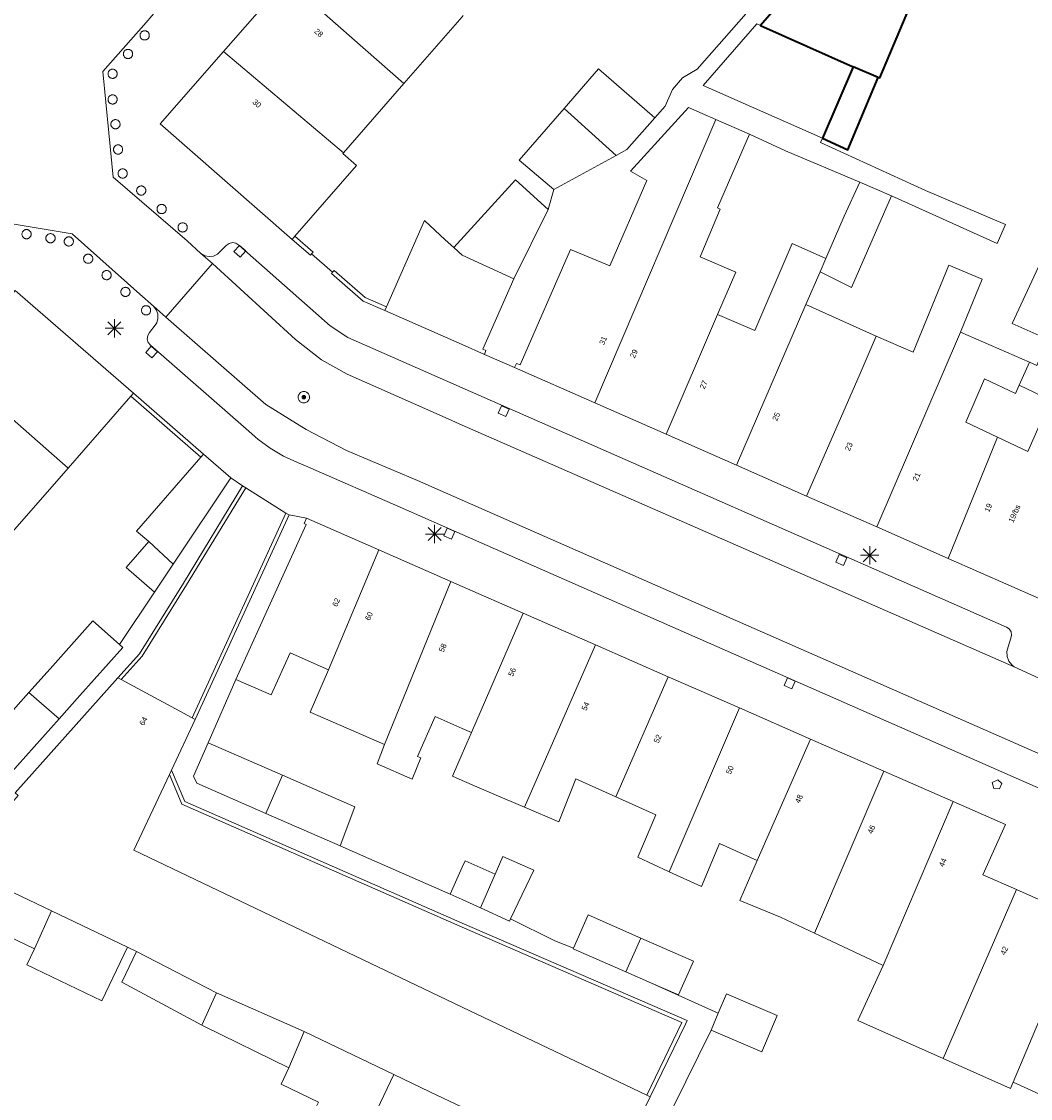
# Model space of a CAD drawing. Header units: metres. Extents: x 135779 to 137489, y 452643 to 455118.
# Tile 262 of 489: x 136476 to 136531, y 453999 to 454058. Entities that reach past the tile are written whole.
import ezdxf
from ezdxf.enums import TextEntityAlignment as Align

# ---------------------------------------------------------------- set-up
doc = ezdxf.new("R2010")
doc.units = ezdxf.units.M
for name, color, linetype, lineweight in [('KTop_GBI_Luifel', 40, 'Continuous', 40), ('KTop_NAR_Huisnummer (t)', 7, 'Continuous', 13), ('KTop_NAR_Huisnummer tijdelijk (t)', 7, 'Continuous', 13), ('KTop_PAL_Afsluitpaal', 222, 'Continuous', 13), ('KTop_PAL_Lichtmast', 40, 'Continuous', 13), ('KTop_PND_Grondvlaksituatie van BAG-pand [tachy]', 1, 'Continuous', 13), ('KTop_PND_Pandscheiding', 40, 'Continuous', 13), ('KTop_PUT_Brandkraan of -put', 1, 'Continuous', 13), ('KTop_PUT_Inspectie- of rioolput', 15, 'Continuous', 13), ('KTop_PUT_Kolk', 15, 'Continuous', 13), ('KTop_SHD_Muur', 15, 'Continuous', 13), ('KTop_WGD_Rijbaan_Lokale weg', 251, 'Continuous', 13), ('KTop_WGD_Rijbaan_Lokale weg_verkeersdrempel', 40, 'Continuous', 13), ('KTop_WGD_Voetpad', 251, 'Continuous', 13), ('KTop_WGD_Voetpad_achterpad', 251, 'Continuous', 13)]:
    doc.layers.add(name, color=color, linetype=linetype, lineweight=lineweight)
doc.styles.add('Style-ROVU', font='ROVU.shx')
doc.styles.add('Style-ROVUCURSIEF', font='ROVUCURSIEF.shx')

# ---------------------------------------------------------------- blocks, each defined once
blk = doc.blocks.new('PAL_Lichtmast')
at = {"layer": 'KTop_PAL_Lichtmast'}
for p, q in [((-0.354, -0.354), (0.354, 0.354)), ((0.354, -0.354), (-0.354, 0.354)), ((0, -0.5), (0, 0.5)), ((-0.5, 0), (0.5, 0))]:
    blk.add_line(p, q, dxfattribs=at)
blk = doc.blocks.new('PAL_Afsluitpaal')
at = {"layer": 'KTop_PAL_Afsluitpaal', "flags": 128}
blk.add_lwpolyline([(0.25, 0), (0.249, 0.026), (0.245, 0.052), (0.238, 0.077), (0.228, 0.102), (0.217, 0.125), (0.202, 0.147), (0.186, 0.167), (0.167, 0.186), (0.147, 0.202), (0.125, 0.217), (0.102, 0.228), (0.077, 0.238), (0.052, 0.245), (0.026, 0.249), (0, 0.25), (-0.026, 0.249), (-0.052, 0.245), (-0.077, 0.238), (-0.102, 0.228), (-0.125, 0.217), (-0.147, 0.202), (-0.167, 0.186), (-0.186, 0.167), (-0.202, 0.147), (-0.217, 0.125), (-0.228, 0.102), (-0.238, 0.077), (-0.245, 0.052), (-0.249, 0.026), (-0.25, 0), (-0.249, -0.026), (-0.245, -0.052), (-0.238, -0.077), (-0.228, -0.102), (-0.217, -0.125), (-0.202, -0.147), (-0.186, -0.167), (-0.167, -0.186), (-0.147, -0.202), (-0.125, -0.217), (-0.102, -0.228), (-0.077, -0.238), (-0.052, -0.245), (-0.026, -0.249), (0, -0.25), (0.026, -0.249), (0.052, -0.245), (0.077, -0.238), (0.102, -0.228), (0.125, -0.217), (0.147, -0.202), (0.167, -0.186), (0.186, -0.167), (0.202, -0.147), (0.217, -0.125), (0.228, -0.102), (0.238, -0.077), (0.245, -0.052), (0.249, -0.026), (0.25, 0)], dxfattribs=at)
blk = doc.blocks.new('PUT_Brandkraan_of_-put')
at = {"layer": 'KTop_PUT_Brandkraan of -put'}
for p, q in [((-0.25, 0.034), (0, 0.25)), ((-0.158, -0.25), (-0.25, 0.034)), ((0, 0.25), (0.25, 0.033)), ((0.25, 0.033), (0.158, -0.25)), ((0.158, -0.25), (-0.158, -0.25))]:
    blk.add_line(p, q, dxfattribs=at)
blk = doc.blocks.new('PUT_Inspectie-_of_rioolput')
at = {"layer": 'KTop_PUT_Inspectie- of rioolput', "flags": 128}
for points in [[(0.31, 0), (0.308, 0.032), (0.303, 0.064), (0.294, 0.095), (0.283, 0.126), (0.268, 0.155), (0.25, 0.182), (0.23, 0.207), (0.207, 0.23), (0.182, 0.25), (0.154, 0.268), (0.126, 0.283), (0.095, 0.294), (0.064, 0.303), (0.032, 0.308), (0, 0.309), (-0.032, 0.308), (-0.064, 0.303), (-0.096, 0.294), (-0.126, 0.283), (-0.155, 0.268), (-0.182, 0.25), (-0.207, 0.23), (-0.23, 0.207), (-0.25, 0.182), (-0.268, 0.154), (-0.283, 0.126), (-0.294, 0.095), (-0.303, 0.064), (-0.308, 0.032), (-0.309, 0), (-0.308, -0.032), (-0.303, -0.064), (-0.294, -0.096), (-0.283, -0.126), (-0.268, -0.155), (-0.25, -0.182), (-0.23, -0.207), (-0.207, -0.23), (-0.182, -0.25), (-0.155, -0.268), (-0.126, -0.283), (-0.096, -0.294), (-0.064, -0.303), (-0.032, -0.308), (0, -0.309), (0.032, -0.308), (0.064, -0.303), (0.095, -0.294), (0.126, -0.283), (0.155, -0.268), (0.182, -0.25), (0.207, -0.23), (0.23, -0.207), (0.25, -0.182), (0.268, -0.155), (0.283, -0.126), (0.294, -0.096), (0.303, -0.064), (0.308, -0.032), (0.31, 0)], [(0.095, 0), (0.094, 0.009), (0.092, 0.019), (0.09, 0.029), (0.086, 0.038), (0.082, 0.047), (0.076, 0.055), (0.07, 0.063), (0.063, 0.07), (0.055, 0.076), (0.047, 0.082), (0.038, 0.086), (0.029, 0.09), (0.019, 0.092), (0.009, 0.094), (0, 0.094), (-0.01, 0.094), (-0.02, 0.092), (-0.029, 0.09), (-0.039, 0.086), (-0.048, 0.082), (-0.056, 0.076), (-0.064, 0.07), (-0.071, 0.063), (-0.077, 0.055), (-0.082, 0.047), (-0.087, 0.038), (-0.09, 0.029), (-0.093, 0.019), (-0.094, 0.009), (-0.095, 0), (-0.094, -0.01), (-0.093, -0.02), (-0.09, -0.029), (-0.087, -0.039), (-0.082, -0.048), (-0.077, -0.056), (-0.071, -0.064), (-0.064, -0.071), (-0.056, -0.077), (-0.047, -0.082), (-0.039, -0.087), (-0.029, -0.09), (-0.02, -0.093), (-0.01, -0.094), (0, -0.095), (0.009, -0.094), (0.019, -0.093), (0.029, -0.09), (0.038, -0.087), (0.047, -0.082), (0.055, -0.077), (0.063, -0.071), (0.07, -0.064), (0.076, -0.056), (0.082, -0.047), (0.086, -0.039), (0.09, -0.029), (0.092, -0.02), (0.094, -0.01), (0.095, 0)], [(0.035, 0), (0.034, 0.003), (0.034, 0.007), (0.033, 0.01), (0.031, 0.014), (0.03, 0.017), (0.028, 0.02), (0.026, 0.023), (0.023, 0.026), (0.02, 0.028), (0.017, 0.03), (0.014, 0.031), (0.01, 0.033), (0.007, 0.034), (0.003, 0.034), (0, 0.034), (-0.004, 0.034), (-0.007, 0.034), (-0.011, 0.033), (-0.014, 0.031), (-0.018, 0.03), (-0.021, 0.028), (-0.023, 0.026), (-0.026, 0.023), (-0.028, 0.02), (-0.03, 0.017), (-0.032, 0.014), (-0.033, 0.01), (-0.034, 0.007), (-0.035, 0.003), (-0.035, 0), (-0.035, -0.004), (-0.034, -0.007), (-0.033, -0.011), (-0.032, -0.014), (-0.03, -0.018), (-0.028, -0.021), (-0.026, -0.023), (-0.023, -0.026), (-0.021, -0.028), (-0.017, -0.03), (-0.014, -0.032), (-0.011, -0.033), (-0.007, -0.034), (-0.004, -0.035), (0, -0.035), (0.003, -0.035), (0.007, -0.034), (0.01, -0.033), (0.014, -0.032), (0.017, -0.03), (0.02, -0.028), (0.023, -0.026), (0.026, -0.023), (0.028, -0.021), (0.03, -0.017), (0.031, -0.014), (0.033, -0.011), (0.034, -0.007), (0.034, -0.004), (0.035, 0)], [(0.01, 0.02), (0.007, 0.02), (0.005, 0.021), (0.003, 0.022), (0.001, 0.022), (-0.001, 0.022), (-0.004, 0.022), (-0.006, 0.021), (-0.008, 0.02), (-0.01, 0.019), (-0.012, 0.018), (-0.014, 0.017), (-0.016, 0.015), (-0.017, 0.013), (-0.019, 0.012), (-0.02, 0.009), (-0.021, 0.007), (-0.022, 0.005), (-0.022, 0.003), (-0.022, 0.001), (-0.022, -0.001), (-0.022, -0.004), (-0.022, -0.006), (-0.021, -0.008), (-0.02, -0.01), (-0.019, -0.012), (-0.017, -0.014), (-0.016, -0.016), (-0.014, -0.017), (-0.012, -0.019), (-0.01, -0.02), (-0.008, -0.021), (-0.006, -0.022), (-0.003, -0.022), (-0.001, -0.022), (0.001, -0.022), (0.003, -0.022), (0.005, -0.022), (0.008, -0.021), (0.01, -0.02), (0.012, -0.019), (0.014, -0.017), (0.015, -0.016), (0.017, -0.014), (0.018, -0.012), (0.02, -0.01), (0.02, -0.008), (0.021, -0.006), (0.022, -0.003), (0.022, -0.001), (0.022, 0.001), (0.022, 0.003), (0.021, 0.005), (0.02, 0.008), (0.019, 0.01), (0.018, 0.012), (0.017, 0.014), (0.015, 0.015), (0.013, 0.017), (0.012, 0.018), (0.01, 0.02)]]:
    blk.add_lwpolyline(points, dxfattribs=at)
blk = doc.blocks.new('PUT_Kolk')
at = {"layer": 'KTop_PUT_Kolk', "flags": 128}
blk.add_lwpolyline([(0.225, -0.225), (0.225, 0.225), (-0.225, 0.225), (-0.225, -0.225), (0.225, -0.225)], dxfattribs=at)

msp = doc.modelspace()

# ---------------------------------------------------------------- linework, layer by layer
at = {"layer": 'KTop_GBI_Luifel', "flags": 128}
for points in [[(136522.601, 454054.749), (136522.68, 454054.717), (136524.313, 454058.58), (136519.261, 454061.065), (136518.954, 454060.731), (136516.203, 454057.572), (136521.236, 454055.315)], [(136521.236, 454055.315), (136519.56, 454051.452), (136520.951, 454050.81), (136522.601, 454054.749)], [(136522.601, 454054.749), (136521.236, 454055.315)]]:
    msp.add_lwpolyline(points, dxfattribs=at)
at = {"layer": 'KTop_PND_Grondvlaksituatie van BAG-pand [tachy]', "flags": 128}
for points in [[(136490.432, 454060.048), (136487.029, 454056.156)], [(136496.835, 454054.421), (136500, 454058.042), (136500.057, 454058.108)], [(136516.203, 454057.572), (136516.007, 454057.66), (136513.094, 454054.314), (136519.56, 454051.452)], [(136519.56, 454051.452), (136521.236, 454055.315), (136516.203, 454057.572)], [(136487.029, 454056.156), (136483.589, 454052.221), (136490.76, 454045.953)], [(136510.466, 454052.557), (136507.41, 454055.214), (136505.536, 454053.062)], [(136493.544, 454050.656), (136496.835, 454054.421)], [(136513.77, 454052.471), (136512.299, 454053.113), (136509.142, 454049.66), (136510.02, 454049.153), (136508.017, 454044.511), (136505.886, 454045.412), (136503.153, 454039.132), (136502.942, 454039.221), (136502.831, 454039.003)], [(136505.536, 454053.062), (136503.088, 454050.251), (136504.971, 454048.668)], [(136508.367, 454050.51), (136508.947, 454050.825), (136510.466, 454052.557)], [(136515.603, 454051.672), (136513.77, 454052.471)], [(136513.862, 454041.875), (136514.855, 454044.169), (136512.925, 454045.004), (136514.005, 454047.586), (136513.874, 454047.663), (136515.603, 454051.672)], [(136490.904, 454046.119), (136494.261, 454049.957), (136493.508, 454050.615), (136493.544, 454050.656)], [(136504.971, 454048.668), (136508.367, 454050.51)], [(136504.675, 454047.582), (136502.895, 454049.187), (136499.542, 454045.513)], [(136521.596, 454049.061), (136520.744, 454047.209), (136519.754, 454044.923)], [(136523.311, 454048.325), (136521.596, 454049.061)], [(136519.439, 454044.196), (136521.153, 454043.346), (136523.311, 454048.325)], [(136502.794, 454043.816), (136504.675, 454047.582)], [(136499.542, 454045.513), (136499.082, 454045.934), (136497.943, 454046.974), (136495.883, 454042.286)], [(136490.904, 454046.119), (136490.76, 454045.953)], [(136519.754, 454044.923), (136517.914, 454045.721), (136515.89, 454040.997), (136513.862, 454041.875)], [(136531.876, 454045.706), (136529.876, 454041.39), (136531.818, 454040.513), (136531.214, 454039.111)], [(136527.063, 454040.913), (136528.244, 454043.793), (136526.428, 454044.556), (136524.49, 454039.83), (136522.485, 454040.698)], [(136518.67, 454042.419), (136519.439, 454044.196)], [(136501.201, 454039.704), (136501.29, 454039.916), (136501.112, 454039.999), (136502.794, 454043.816)], [(136482.138, 454037.603), (136475.723, 454043.18), (136472.2, 454039.135)], [(136495.795, 454042.085), (136495.883, 454042.286)], [(136522.485, 454040.698), (136518.67, 454042.419)], [(136495.795, 454042.085), (136500, 454040.237), (136501.201, 454039.704)], [(136530.821, 454039.281), (136527.063, 454040.913)], [(136531.214, 454039.111), (136530.821, 454039.281)], [(136502.831, 454039.003), (136507.199, 454037.079)], [(136529.08, 454035.211), (136527.361, 454036.031), (136528.368, 454038.387), (136530.049, 454037.586), (136530.245, 454038.035)], [(136482.138, 454037.603), (136481.994, 454037.437)], [(136530.245, 454038.035), (136531.948, 454037.223), (136530.717, 454034.431), (136529.08, 454035.211)], [(136478.589, 454033.527), (136481.994, 454037.437)], [(136507.199, 454037.079), (136511.076, 454035.371)], [(136511.076, 454035.371), (136514.892, 454033.691)], [(136485.803, 454034.125), (136482.309, 454030.112), (136482.97, 454029.538)], [(136485.803, 454034.125), (136485.948, 454034.291)], [(136487.428, 454033.004), (136485.948, 454034.291)], [(136475.2, 454029.634), (136478.589, 454033.527)], [(136514.892, 454033.691), (136518.703, 454032.013)], [(136484.296, 454028.319), (136487.428, 454033.004)], [(136518.703, 454032.013), (136522.513, 454030.334)], [(136491.544, 454030.809), (136491.414, 454030.517), (136491.515, 454030.473), (136487.708, 454022.052)], [(136495.469, 454029.089), (136491.544, 454030.809)], [(136522.513, 454030.334), (136526.393, 454028.626)], [(136482.97, 454029.538), (136481.748, 454028.135), (136483.281, 454026.801)], [(136499.377, 454027.377), (136495.469, 454029.089)], [(136483.281, 454026.801), (136484.296, 454028.319)], [(136526.393, 454028.626), (136532.99, 454025.72)], [(136503.313, 454025.652), (136500, 454027.104), (136499.377, 454027.377)], [(136481.377, 454023.952), (136479.938, 454025.236), (136477.613, 454022.63), (136476.459, 454021.337)], [(136507.23, 454023.936), (136503.313, 454025.652)], [(136478.11, 454019.918), (136479.237, 454021.181), (136481.562, 454023.787), (136481.377, 454023.952)], [(136487.708, 454022.052), (136489.625, 454021.212), (136490.655, 454023.491), (136492.732, 454022.581)], [(136511.192, 454022.2), (136507.23, 454023.936)], [(136492.732, 454022.581), (136491.744, 454020.285), (136495.781, 454018.516)], [(136481.302, 454022.143), (136475.723, 454015.891), (136475.88, 454015.751), (136474.822, 454014.565)], [(136481.302, 454022.143), (136481.483, 454022.045)], [(136485.322, 454019.974), (136481.483, 454022.045)], [(136515.062, 454020.504), (136511.192, 454022.2)], [(136476.459, 454021.337), (136473.312, 454017.81), (136474.936, 454016.361)], [(136485.322, 454019.974), (136485.498, 454019.879)], [(136495.781, 454018.516), (136495.385, 454017.471), (136497.288, 454016.643), (136497.754, 454017.797), (136497.578, 454017.862), (136498.532, 454020.041), (136500, 454019.398), (136500.504, 454019.178)], [(136518.922, 454018.813), (136515.062, 454020.504)], [(136474.936, 454016.361), (136478.11, 454019.918)], [(136484.205, 454017.13), (136485.498, 454019.879)], [(136500.504, 454019.178), (136500, 454018.018), (136499.472, 454016.803), (136500, 454016.574), (136501.718, 454015.827), (136503.381, 454015.119)], [(136522.908, 454017.067), (136518.922, 454018.813)], [(136486.204, 454018.617), (136485.409, 454016.804), (136485.59, 454016.419), (136489.327, 454014.782)], [(136490.236, 454016.851), (136486.204, 454018.617)], [(136484.205, 454017.13), (136484.091, 454016.887)], [(136526.665, 454015.421), (136522.908, 454017.067)], [(136510.025, 453999.48), (136500, 454004.252), (136482.16, 454012.78), (136484.091, 454016.887)], [(136493.363, 454013.014), (136494.161, 454015.132), (136490.236, 454016.851)], [(136503.381, 454015.119), (136505.244, 454014.327), (136506.174, 454016.661), (136508.35, 454015.681)], [(136508.35, 454015.681), (136510.518, 454014.705), (136509.536, 454012.396), (136511.246, 454011.613)], [(136530.107, 454010.641), (136528.281, 454011.449), (136529.506, 454014.176), (136526.665, 454015.421)], [(136489.327, 454014.782), (136493.363, 454013.014)], [(136511.246, 454011.613), (136513.005, 454010.808), (136513.977, 454013.147), (136516.027, 454012.223)], [(136502.627, 454009.052), (136503.886, 454011.695), (136502.211, 454012.44), (136501.791, 454011.478)], [(136501.791, 454011.478), (136500.155, 454012.206), (136500, 454011.867), (136499.353, 454010.389)], [(136516.027, 454012.223), (136515.079, 454010.048), (136517.29, 454009.141), (136519.127, 454008.278)], [(136473.129, 454011.667), (136472.155, 454009.628), (136476.771, 454007.419)], [(136533.677, 454009.062), (136530.107, 454010.641)], [(136499.353, 454010.389), (136500, 454010.106), (136500.992, 454009.649)], [(136500.992, 454009.649), (136502.566, 454008.925), (136502.627, 454009.052)], [(136509.696, 454008.012), (136506.837, 454009.267), (136506.041, 454007.456)], [(136519.127, 454008.278), (136522.861, 454006.523)], [(136510.278, 454005.568), (136511.751, 454004.922), (136512.556, 454006.757), (136509.696, 454008.012)], [(136476.771, 454007.419), (136476.357, 454006.552), (136480.425, 454004.607), (136481.815, 454007.515)], [(136482.313, 454007.277), (136481.517, 454005.612), (136485.856, 454003.286)], [(136481.815, 454007.515), (136482.313, 454007.277)], [(136506.041, 454007.456), (136506.031, 454007.432), (136508.891, 454006.177)], [(136522.861, 454006.523), (136521.492, 454003.532), (136526.127, 454001.468)], [(136508.891, 454006.177), (136510.278, 454005.568)], [(136513.516, 454003.011), (136516.273, 454001.828), (136517.101, 454003.807), (136514.35, 454004.975), (136513.908, 454003.935)], [(136513.908, 454003.935), (136513.516, 454003.011)], [(136485.856, 454003.286), (136486.002, 454003.207), (136490.589, 454000.958)], [(136526.127, 454001.468), (136529.787, 453999.838), (136529.931, 454000.181)], [(136490.589, 454000.958), (136490.163, 454000.068), (136492.188, 453999.101), (136492.081, 453998.879), (136494.831, 453997.564), (136496.282, 454000.598)], [(136529.931, 454000.181), (136533.977, 453998.341), (136534.918, 454000.656)], [(136496.282, 454000.598), (136498.245, 453999.66), (136500, 453998.821), (136500.661, 453998.512)], [(136510.025, 453999.48), (136510.213, 453999.39)], [(136508.089, 453995.037), (136510.213, 453999.39)]]:
    msp.add_lwpolyline(points, dxfattribs=at)
at = {"layer": 'KTop_PND_Pandscheiding', "flags": 128}
for points in [[(136496.835, 454054.421), (136490.432, 454060.048)], [(136487.029, 454056.156), (136493.544, 454050.656)], [(136505.536, 454053.062), (136508.367, 454050.51)], [(136507.199, 454037.079), (136513.77, 454052.471)], [(136502.794, 454043.816), (136500, 454045.095), (136499.542, 454045.513)], [(136519.439, 454044.196), (136519.754, 454044.923)], [(136518.67, 454042.419), (136514.892, 454033.691)], [(136513.862, 454041.875), (136511.076, 454035.371)], [(136518.703, 454032.013), (136521.553, 454038.546), (136522.485, 454040.698)], [(136527.063, 454040.913), (136522.513, 454030.334)], [(136530.245, 454038.035), (136530.821, 454039.281)], [(136472.2, 454039.135), (136478.589, 454033.527)], [(136526.393, 454028.626), (136529.08, 454035.211)], [(136484.296, 454028.319), (136482.97, 454029.538)], [(136495.469, 454029.089), (136492.732, 454022.581)], [(136495.781, 454018.516), (136499.377, 454027.377)], [(136503.313, 454025.652), (136500.504, 454019.178)], [(136507.23, 454023.936), (136503.381, 454015.119)], [(136508.35, 454015.681), (136511.192, 454022.2)], [(136478.11, 454019.918), (136476.459, 454021.337)], [(136515.062, 454020.504), (136511.246, 454011.613)], [(136518.922, 454018.813), (136516.027, 454012.223)], [(136519.127, 454008.278), (136522.908, 454017.067)], [(136489.327, 454014.782), (136490.236, 454016.851)], [(136526.665, 454015.421), (136522.861, 454006.523)], [(136477.692, 454009.486), (136473.129, 454011.667)], [(136500.992, 454009.649), (136501.791, 454011.478)], [(136526.127, 454001.468), (136530.107, 454010.641)], [(136477.692, 454009.486), (136476.771, 454007.419)], [(136481.815, 454007.515), (136477.692, 454009.486)], [(136533.677, 454009.062), (136529.931, 454000.181)], [(136508.891, 454006.177), (136509.696, 454008.012)], [(136486.645, 454005.04), (136482.313, 454007.277)], [(136486.645, 454005.04), (136485.856, 454003.286)], [(136491.406, 454002.929), (136486.645, 454005.04)], [(136490.589, 454000.958), (136491.406, 454002.929)], [(136496.282, 454000.598), (136491.406, 454002.929)]]:
    msp.add_lwpolyline(points, dxfattribs=at)
at = {"layer": 'KTop_SHD_Muur', "flags": 128}
for points in [[(136490.76, 454045.953), (136491.753, 454045.089), (136491.818, 454045.164)], [(136491.818, 454045.164), (136491.897, 454045.255), (136490.904, 454046.119)], [(136492.96, 454044.176), (136492.894, 454044.099), (136494.614, 454042.603), (136495.795, 454042.085)], [(136495.883, 454042.286), (136494.733, 454042.791), (136493.038, 454044.265), (136492.96, 454044.176)], [(136485.948, 454034.291), (136482.138, 454037.603)], [(136481.994, 454037.437), (136485.803, 454034.125)], [(136488.071, 454032.561), (136484.851, 454027.291), (136482.461, 454023.441), (136481.302, 454022.143)], [(136481.483, 454022.045), (136482.622, 454023.321), (136485.021, 454027.186), (136488.242, 454032.457)], [(136488.242, 454032.457), (136488.071, 454032.561)], [(136490.41, 454031.084), (136485.322, 454019.974)], [(136490.591, 454031.001), (136490.41, 454031.084)], [(136485.498, 454019.879), (136490.591, 454031.001)], [(136510.213, 453999.39), (136512.129, 454003.336), (136512.222, 454003.527), (136500, 454008.824), (136484.928, 454015.427), (136484.205, 454017.13)], [(136484.091, 454016.887), (136484.774, 454015.275), (136500, 454008.605), (136511.927, 454003.424), (136510.025, 453999.48)]]:
    msp.add_lwpolyline(points, dxfattribs=at)
at = {"layer": 'KTop_WGD_Rijbaan_Lokale weg', "flags": 128}
for points in [[(136486.43, 454044.644), (136483.897, 454041.723)], [(136486.43, 454044.644), (136490.947, 454040.518), (136492.347, 454039.413), (136493.747, 454038.624), (136499.072, 454036.271), (136500, 454035.865), (136529.976, 454022.744)], [(136534.109, 454016.809), (136500, 454031.783), (136497.569, 454032.85), (136493.714, 454034.493), (136491.525, 454035.622), (136489.337, 454036.989), (136483.897, 454041.723)], [(136539.182, 454026.04), (136537.987, 454024.617), (136537.072, 454023.57), (136535.955, 454022.261), (136535.874, 454022.166), (136535.63, 454022.014), (136535.117, 454021.767), (136534.574, 454021.593), (136534.012, 454021.497), (136533.442, 454021.48), (136532.875, 454021.543), (136532.323, 454021.685), (136531.796, 454021.903), (136529.976, 454022.744)]]:
    msp.add_lwpolyline(points, dxfattribs=at)
at = {"layer": 'KTop_WGD_Rijbaan_Lokale weg_verkeersdrempel', "flags": 128}
for points in [[(136485.806, 454045.184), (136485.057, 454045.867), (136481.048, 454049.329), (136480.806, 454051.747), (136480.473, 454055.066), (136482.826, 454057.738), (136483.448, 454058.448)], [(136469.345, 454041.452), (136469.245, 454041.664), (136469.221, 454041.898), (136469.277, 454042.127), (136469.391, 454042.308), (136470.065, 454043.05), (136473.132, 454045.433), (136475.014, 454046.895), (136478.812, 454046.254), (136482.486, 454042.98), (136483.224, 454042.323)], [(136485.806, 454045.184), (136486.43, 454044.644)], [(136483.897, 454041.723), (136483.224, 454042.323)]]:
    msp.add_lwpolyline(points, dxfattribs=at)
at = {"layer": 'KTop_WGD_Voetpad', "flags": 128}
for points in [[(136529.976, 454022.744), (136529.848, 454022.846), (136529.688, 454023.055), (136529.597, 454023.303), (136529.585, 454023.567), (136529.651, 454023.822), (136529.793, 454024.299), (136529.838, 454024.458), (136529.813, 454024.641), (136529.713, 454024.796), (136529.558, 454024.895), (136500, 454037.891), (136493.787, 454040.632), (136492.828, 454041.265), (136487.863, 454045.632), (136487.706, 454045.74), (136487.518, 454045.776), (136487.333, 454045.733), (136487.18, 454045.618), (136486.839, 454045.283), (136486.705, 454045.157), (136486.49, 454045.048), (136486.251, 454045.016), (136486.014, 454045.063), (136485.806, 454045.184)], [(136492.96, 454044.176), (136491.818, 454045.164)], [(136483.224, 454042.323), (136483.378, 454042.133), (136483.464, 454041.902), (136483.473, 454041.656), (136483.403, 454041.419), (136483.325, 454041.291), (136483.013, 454040.897), (136482.914, 454040.732), (136482.89, 454040.541), (136482.945, 454040.357), (136483.069, 454040.21), (136488.262, 454035.669), (136488.89, 454035.111), (136489.568, 454034.616), (136490.29, 454034.187), (136491.049, 454033.829), (136491.491, 454033.66), (136496.792, 454031.342), (136500, 454029.932), (136532.478, 454015.651)], [(136501.201, 454039.704), (136502.831, 454039.003)], [(136488.071, 454032.561), (136487.428, 454033.004)], [(136488.242, 454032.457), (136490.41, 454031.084)], [(136491.544, 454030.809), (136490.591, 454031.001)], [(136486.204, 454018.617), (136487.708, 454022.052)], [(136499.353, 454010.389), (136494.929, 454012.328), (136493.363, 454013.014)], [(136506.041, 454007.456), (136505.031, 454007.861), (136502.627, 454009.052)], [(136513.908, 454003.935), (136510.278, 454005.568)], [(136511.451, 453998.826), (136513.516, 454003.011)]]:
    msp.add_lwpolyline(points, dxfattribs=at)
at = {"layer": 'KTop_WGD_Voetpad_achterpad', "flags": 128}
for points in [[(136516.203, 454057.572), (136518.954, 454060.731), (136519.261, 454061.065)], [(136515.519, 454058.298), (136515.429, 454058.217), (136512.768, 454055.194), (136511.966, 454054.726), (136511.424, 454054.097), (136511.016, 454053.184), (136510.466, 454052.557)], [(136515.603, 454051.672), (136517.553, 454050.763), (136521.596, 454049.061)], [(136523.311, 454048.325), (136529.051, 454045.72), (136529.513, 454046.763), (136525.171, 454048.611), (136519.454, 454051.208), (136519.56, 454051.452)], [(136504.971, 454048.668), (136504.675, 454047.582)], [(136483.281, 454026.801), (136481.377, 454023.952)]]:
    msp.add_lwpolyline(points, dxfattribs=at)

# ---------------------------------------------------------------- block references
at = {"layer": 'KTop_PAL_Afsluitpaal'}
for p in [(136482.752, 454057.031), (136481.847, 454056.022), (136481.009, 454054.945), (136481.009, 454053.553), (136481.165, 454052.205), (136481.305, 454050.834), (136481.555, 454049.53), (136482.565, 454048.603), (136483.672, 454047.6), (136484.814, 454046.603), (136476.334, 454046.236), (136477.636, 454046.016), (136478.63, 454045.84), (136479.683, 454044.902), (136480.683, 454044.011), (136481.706, 454043.099), (136482.826, 454042.101)]:
    msp.add_blockref('PAL_Afsluitpaal', p, dxfattribs=at)
at = {"layer": 'KTop_PAL_Lichtmast'}
for p in [(136481.107, 454041.124), (136498.501, 454029.947), (136522.135, 454028.798)]:
    msp.add_blockref('PAL_Lichtmast', p, dxfattribs=at)
at = {"layer": 'KTop_PUT_Brandkraan of -put', "rotation": 66.26428192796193}
msp.add_blockref('PUT_Brandkraan_of_-put', (136529.015, 454016.355), dxfattribs=at)
at = {"layer": 'KTop_PUT_Inspectie- of rioolput', "rotation": 238.0040330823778}
msp.add_blockref('PUT_Inspectie-_of_rioolput', (136491.396, 454037.383), dxfattribs=at)
at = {"layer": 'KTop_PUT_Kolk'}
for p, rotation in [((136487.92, 454045.306), 48.66653377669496), ((136483.123, 454039.832), 48.83204544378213), ((136502.247, 454036.625), 66.26596792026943), ((136499.303, 454029.968), 66.27325380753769), ((136520.594, 454028.542), 66.26596791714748), ((136517.786, 454021.839), 66.26428192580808)]:
    msp.add_blockref('PUT_Kolk', p, dxfattribs=dict(at, rotation=rotation))

# ---------------------------------------------------------------- texts
at = {"layer": 'KTop_NAR_Huisnummer (t)', "style": 'Style-ROVU'}
for s, rotation, p in [('62', 66.4, (136493.246, 454026.456)), ('60', 66.4, (136495.025, 454025.704)), ('58', 66.4, (136499.029, 454023.985)), ('56', 66.2, (136502.803, 454022.671)), ('54', 66.4, (136506.784, 454020.812)), ('64', 60.3, (136482.795, 454019.99)), ('52', 66.4, (136510.705, 454019.042)), ('50', 66.4, (136514.627, 454017.355)), ('48', 66.4, (136518.38, 454015.781)), ('46', 66.4, (136522.315, 454014.119)), ('44', 66.4, (136526.192, 454012.323)), ('42', 66.1, (136529.534, 454007.536))]:
    msp.add_text(s, height=0.3, rotation=rotation, dxfattribs=at).set_placement(p, align=Align.MIDDLE_RIGHT)
at = {"layer": 'KTop_NAR_Huisnummer tijdelijk (t)', "style": 'Style-ROVUCURSIEF'}
for s, rotation, p in [('28', 318.9, (136492.032, 454057.323)), ('30', 318.9, (136488.674, 454053.482)), ('31', 66.6, (136507.561, 454040.249)), ('29', 66.6, (136509.23, 454039.534)), ('27', 66.6, (136513.02, 454037.852)), ('25', 66.6, (136516.96, 454036.117)), ('23', 66.6, (136520.903, 454034.487)), ('21', 66.6, (136524.585, 454032.848)), ('19', 66.6, (136528.477, 454031.168)), ('19/bs', 66.2, (136529.789, 454030.598))]:
    msp.add_text(s, height=0.3, rotation=rotation, dxfattribs=at).set_placement(p, align=Align.MIDDLE_LEFT)

doc.saveas('drawing.dxf')
